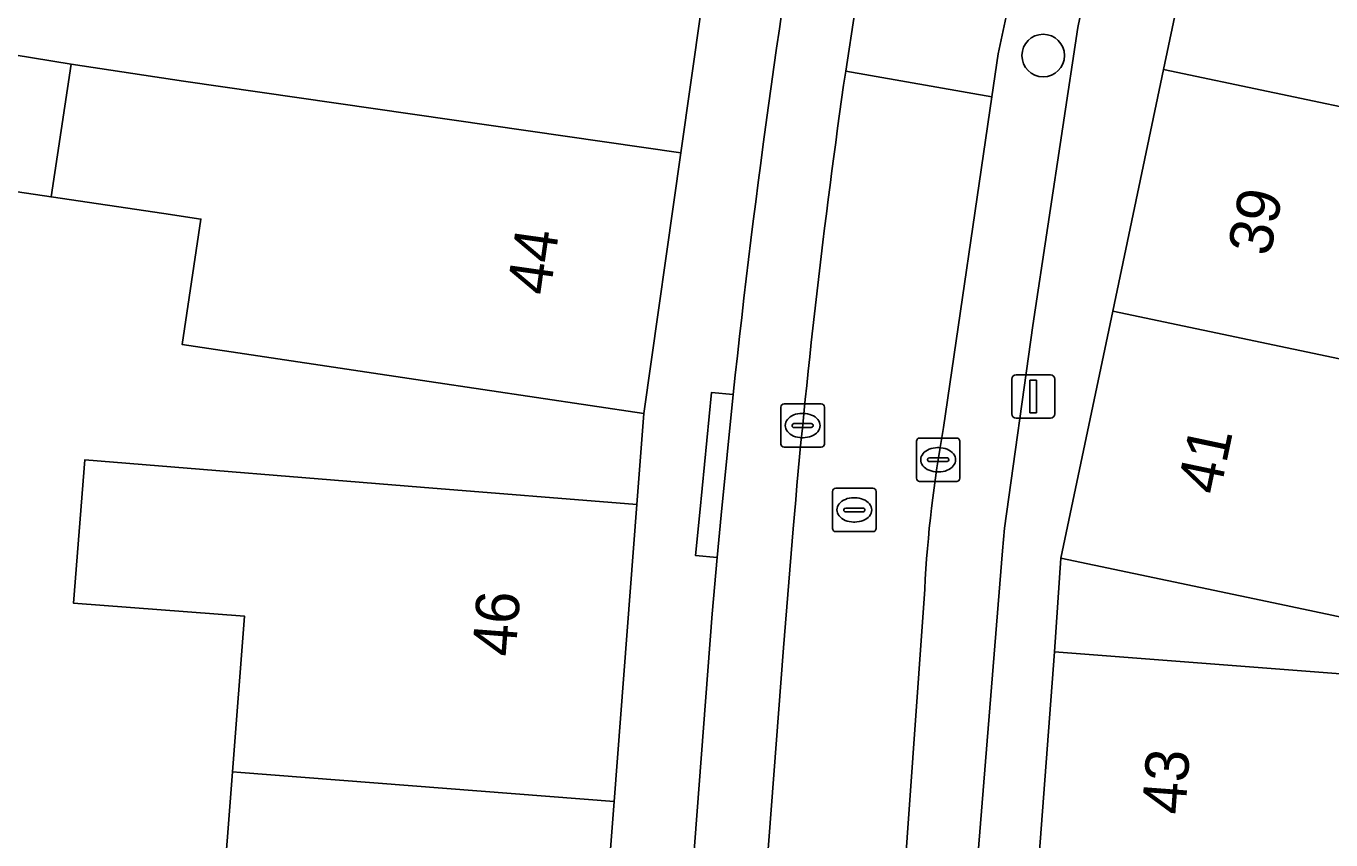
# Model space of a CAD drawing. Extents: x 161838 to 162344, y 381620 to 382160.
# Drawn here: x 161922.84 to 161952.87, y 381857.83 to 381876.56 of the extents above; entities that cross this region are included whole.
import ezdxf

# ---------------------------------------------------------------- set-up
doc = ezdxf.new("R2010")
doc.units = 0
for name, color, linetype in [('IMGEO_Boom', 7, 'Continuous'), ('IMGEO_Erf', 7, 'Continuous'), ('IMGEO_Kolk', 7, 'Continuous'), ('IMGEO_Lichtmast', 7, 'Continuous'), ('IMGEO_Pand', 7, 'Continuous'), ('IMGEO_Pand_nummerreeks', 7, 'Continuous'), ('IMGEO_Parkeervlak_open', 7, 'Continuous'), ('IMGEO_Rijbaan_lokaal_open', 7, 'Continuous'), ('IMGEO_Rioolput', 7, 'Continuous'), ('IMGEO_Voetpad_halfverhard', 7, 'Continuous'), ('IMGEO_Voetpad_open', 7, 'Continuous')]:
    doc.layers.add(name, color=color, linetype=linetype)

msp = doc.modelspace()

# ---------------------------------------------------------------- linework, layer by layer
at = {"layer": 'IMGEO_Boom'}
msp.add_circle((161946.252, 381875.879), 0.489, dxfattribs=at)
at = {"layer": 'IMGEO_Erf'}
msp.add_lwpolyline([(161927.341, 381856.208), (161927.586, 381859.394), (161927.862, 381862.975), (161923.927, 381863.278), (161924.192, 381866.576), (161931.915, 381865.948), (161936.898, 381865.542), (161937.059, 381867.638), (161932.115, 381868.378), (161926.43, 381869.229), (161926.861, 381872.114), (161926.008, 381872.241), (161923.414, 381872.627), (161919.842, 381873.159), (161920.308, 381876.262), (161919.974, 381876.316), (161919.486, 381876.396), (161917.589, 381868.765), (161914.902, 381854.491)], dxfattribs=at)
at = {"layer": 'IMGEO_Kolk'}
for p, q in [((161940.213, 381866.937), (161940.213, 381867.789)), ((161940.288, 381867.863), (161941.14, 381867.863)), ((161941.214, 381867.789), (161941.214, 381866.937)), ((161940.472, 381867.357), (161940.472, 381867.369)), ((161940.515, 381867.406), (161940.913, 381867.406)), ((161940.701, 381867.643), (161940.726, 381867.643)), ((161940.956, 381867.369), (161940.956, 381867.357)), ((161940.91, 381867.32), (161940.512, 381867.32)), ((161940.724, 381867.083), (161940.699, 381867.083)), ((161943.408, 381867.075), (161944.26, 381867.075)), ((161941.14, 381866.863), (161940.288, 381866.863)), ((161943.333, 381866.149), (161943.333, 381867.001)), ((161943.821, 381866.855), (161943.846, 381866.855)), ((161944.334, 381867.001), (161944.334, 381866.149)), ((161943.592, 381866.569), (161943.592, 381866.581)), ((161944.03, 381866.532), (161943.632, 381866.532)), ((161943.635, 381866.618), (161944.033, 381866.618)), ((161944.076, 381866.581), (161944.076, 381866.569)), ((161943.844, 381866.295), (161943.819, 381866.295)), ((161944.26, 381866.075), (161943.408, 381866.075))]:
    msp.add_line(p, q, dxfattribs=at)
for points in [[(161940.213, 381866.937), (161940.213, 381867.789)], [(161940.288, 381867.863), (161941.14, 381867.863)], [(161941.214, 381867.789), (161941.214, 381866.937)], [(161943.408, 381867.075), (161944.26, 381867.075)], [(161941.14, 381866.863), (161940.288, 381866.863)], [(161943.333, 381866.149), (161943.333, 381867.001)], [(161944.334, 381867.001), (161944.334, 381866.149)], [(161944.26, 381866.075), (161943.408, 381866.075)]]:
    msp.add_lwpolyline(points, dxfattribs=at)
for centre, radius, start, end in [((161940.29, 381867.787), 0.0765, 91.552, 178.448), ((161940.29, 381867.787), 0.0765, 91.552, 178.448), ((161941.138, 381867.787), 0.0765, 1.552, 88.448), ((161941.138, 381867.787), 0.0765, 1.552, 88.448), ((161940.512, 381867.366), 0.0403, 85.8775, 175.7526), ((161940.917, 381867.368), 0.0386, 1.7309, 96.639), ((161940.509, 381867.356), 0.0366, 178.938, 274.7102), ((161940.913, 381867.363), 0.043, 264.8664, 352.4533), ((161943.41, 381866.999), 0.0765, 91.552, 178.448), ((161943.41, 381866.999), 0.0765, 91.552, 178.448), ((161944.258, 381866.999), 0.0765, 1.552, 88.448), ((161944.258, 381866.999), 0.0765, 1.552, 88.448), ((161940.29, 381866.939), 0.0765, 181.552, 268.448), ((161940.29, 381866.939), 0.0765, 181.552, 268.448), ((161941.138, 381866.939), 0.0765, 271.552, 358.448), ((161941.138, 381866.939), 0.0765, 271.552, 358.448), ((161943.632, 381866.578), 0.0403, 85.8775, 175.7526), ((161943.629, 381866.568), 0.0366, 178.938, 274.7102), ((161944.033, 381866.575), 0.043, 264.8664, 352.4533), ((161944.037, 381866.58), 0.0386, 1.7309, 96.639), ((161943.41, 381866.151), 0.0765, 181.552, 268.448), ((161943.41, 381866.151), 0.0765, 181.552, 268.448), ((161944.258, 381866.151), 0.0765, 271.552, 358.448), ((161944.258, 381866.151), 0.0765, 271.552, 358.448)]:
    msp.add_arc(centre, radius, start, end, dxfattribs=at)
for centre, major_axis, ratio, start_param, end_param in [((161940.7, 381867.363), (-0.387, 0.002), 0.722429, 4.712389, 7.853982), ((161940.725, 381867.363), (-0.39, 0.002), 0.717154, 1.570796, 4.712389), ((161943.82, 381866.575), (-0.387, 0.002), 0.722429, 4.712389, 7.853982), ((161943.845, 381866.575), (-0.39, 0.002), 0.717154, 1.570796, 4.712389)]:
    msp.add_ellipse(centre, major_axis=major_axis, ratio=ratio, start_param=start_param, end_param=end_param, dxfattribs=at)
at = {"layer": 'IMGEO_Lichtmast'}
for p, q in [((161945.527, 381867.631), (161945.527, 381868.431)), ((161945.527, 381868.431), (161945.527, 381867.631)), ((161945.627, 381868.531), (161946.417, 381868.531)), ((161946.417, 381868.531), (161945.627, 381868.531)), ((161946.517, 381868.431), (161946.517, 381867.631)), ((161946.517, 381867.631), (161946.517, 381868.431)), ((161946.417, 381867.531), (161945.627, 381867.531)), ((161945.627, 381867.531), (161946.417, 381867.531))]:
    msp.add_line(p, q, dxfattribs=at)
msp.add_lwpolyline([(161945.947, 381868.406), (161946.097, 381868.406), (161946.097, 381867.656), (161945.947, 381867.656), (161945.947, 381868.406)], dxfattribs=at)
for centre, start, end in [((161945.627, 381868.431), 90, 180), ((161945.627, 381868.431), 90, 180), ((161946.417, 381868.431), 0, 90), ((161946.417, 381868.431), 360, 90), ((161945.627, 381867.631), 180, 270), ((161945.627, 381867.631), 180, 270), ((161946.417, 381867.631), 270, 0), ((161946.417, 381867.631), 270, 0)]:
    msp.add_arc(centre, 0.1, start, end, dxfattribs=at)
at = {"layer": 'IMGEO_Pand'}
for points in [[(161919.869, 381878.497), (161919.603, 381877.215), (161919.552, 381876.967), (161919.974, 381876.316), (161920.308, 381876.262), (161923.872, 381875.678), (161926.464, 381875.29), (161937.91, 381873.639), (161938.852, 381880.284), (161929.808, 381881.571), (161929.749, 381881.177), (161929.642, 381880.46), (161929.229, 381877.704), (161924.153, 381878.464), (161924.063, 381877.869)], [(161960.752, 381878.902), (161950.193, 381881.121), (161949.023, 381875.557), (161956.687, 381873.946), (161957.506, 381873.774), (161958.087, 381876.538), (161960.163, 381876.102)], [(161923.872, 381875.678), (161920.308, 381876.262), (161919.842, 381873.159), (161923.414, 381872.627)], [(161937.91, 381873.639), (161926.464, 381875.29), (161923.872, 381875.678), (161923.414, 381872.627), (161926.008, 381872.241), (161926.861, 381872.114), (161926.43, 381869.229), (161932.115, 381868.378), (161937.059, 381867.638)], [(161957.506, 381873.774), (161956.687, 381873.946), (161949.023, 381875.557), (161947.853, 381869.993), (161958.397, 381867.777), (161958.958, 381870.444), (161959.416, 381870.348), (161960.025, 381873.245)], [(161958.397, 381867.777), (161947.853, 381869.993), (161946.659, 381864.312), (161951.552, 381863.283), (161955.185, 381862.518), (161955.723, 381865.074), (161957.74, 381864.65)], [(161936.376, 381858.707), (161936.898, 381865.542), (161931.915, 381865.948), (161924.192, 381866.576), (161923.927, 381863.278), (161927.862, 381862.975), (161927.586, 381859.394), (161927.783, 381859.38)], [(161955.768, 381856.02), (161955.932, 381858.169), (161954.641, 381858.267), (161954.888, 381861.512), (161951.496, 381861.771), (161946.51, 381862.151), (161946.1, 381856.651), (161955.76, 381855.915)], [(161936.376, 381858.707), (161927.783, 381859.38), (161927.586, 381859.394), (161927.341, 381856.208), (161923.448, 381856.507), (161923.25, 381853.926), (161935.934, 381852.933)]]:
    msp.add_lwpolyline(points, close=True, dxfattribs=at)
at = {"layer": 'IMGEO_Parkeervlak_open'}
for points in [[(161951.483, 381905.491), (161951.376, 381906.029), (161948.022, 381890.24), (161945.584, 381877.648), (161945.215, 381875.922), (161945.07, 381874.926), (161943.958, 381867.315)], [(161942.802, 381831.842), (161944.324, 381852.208), (161945.318, 381864.481), (161945.36, 381864.998), (161946.016, 381869.662), (161947.051, 381876.525), (161952.548, 381903.011)], [(161941.706, 381875.522), (161942.125, 381878.26), (161942.26, 381879.084)], [(161939.115, 381868.078), (161938.842, 381865.297), (161938.746, 381864.322), (161938.633, 381863.026), (161936.079, 381829.424), (161933.289, 381796.723), (161932.886, 381792.721)], [(161933.127, 381791.964), (161933.816, 381791.265), (161934.263, 381790.508), (161934.702, 381793.974), (161935.814, 381803.997), (161936.567, 381814.112), (161936.924, 381818.645), (161937.134, 381821.307), (161937.573, 381826.876), (161938.367, 381837.111), (161939.211, 381848.335), (161940.276, 381862.249), (161940.498, 381864.989)], [(161943.525, 381863.595), (161942.846, 381853.998), (161941.932, 381842.594), (161941.187, 381831.869), (161940.353, 381821.056), (161940.242, 381819.615), (161940.145, 381818.394), (161939.516, 381810.43), (161939.514, 381810.412), (161938.12, 381793.764)]]:
    msp.add_lwpolyline(points, dxfattribs=at)
for centre, radius, start, end in [((162160.61, 381844.404), 222.756, 170.22404, 173.89918), ((162116.496, 381850.14), 176.624, 171.73761, 175.17738), ((161971.846, 381862.184), 28.356, 169.5744, 177.1472)]:
    msp.add_arc(centre, radius, start, end, dxfattribs=at)
at = {"layer": 'IMGEO_Rijbaan_lokaal_open'}
msp.add_lwpolyline([(161945.07, 381874.926), (161945.215, 381875.922), (161945.584, 381877.648), (161942.125, 381878.26), (161941.706, 381875.522)], close=True, dxfattribs=at)
for points in [[(161943.958, 381867.315), (161945.07, 381874.926), (161941.706, 381875.522)], [(161940.498, 381864.989), (161940.276, 381862.249), (161939.211, 381848.335), (161938.367, 381837.111), (161937.573, 381826.876), (161937.134, 381821.307), (161940.353, 381821.056), (161941.187, 381831.869), (161941.932, 381842.594), (161942.846, 381853.998), (161943.525, 381863.595)]]:
    msp.add_lwpolyline(points, dxfattribs=at)
for centre, radius, start, end in [((162116.496, 381850.14), 176.624, 171.73761, 175.17738), ((161971.846, 381862.184), 28.356, 169.5744, 177.1472)]:
    msp.add_arc(centre, radius, start, end, dxfattribs=at)
at = {"layer": 'IMGEO_Rioolput'}
for p, q in [((161941.478, 381865.921), (161942.33, 381865.921)), ((161941.403, 381864.995), (161941.403, 381865.847)), ((161941.891, 381865.701), (161941.916, 381865.701)), ((161942.404, 381865.847), (161942.404, 381864.995)), ((161941.662, 381865.415), (161941.662, 381865.427)), ((161942.1, 381865.378), (161941.702, 381865.378)), ((161941.705, 381865.464), (161942.103, 381865.464)), ((161942.146, 381865.427), (161942.146, 381865.415)), ((161941.914, 381865.141), (161941.889, 381865.141)), ((161942.33, 381864.921), (161941.478, 381864.921))]:
    msp.add_line(p, q, dxfattribs=at)
for points in [[(161941.478, 381865.921), (161942.33, 381865.921)], [(161941.403, 381864.995), (161941.403, 381865.847)], [(161942.404, 381865.847), (161942.404, 381864.995)], [(161942.33, 381864.921), (161941.478, 381864.921)]]:
    msp.add_lwpolyline(points, dxfattribs=at)
for centre, radius, start, end in [((161941.48, 381865.845), 0.0765, 91.552, 178.448), ((161941.48, 381865.845), 0.0765, 91.552, 178.448), ((161942.328, 381865.845), 0.0765, 1.552, 88.448), ((161942.328, 381865.845), 0.0765, 1.552, 88.448), ((161941.702, 381865.424), 0.0403, 85.8775, 175.7526), ((161941.699, 381865.414), 0.0366, 178.938, 274.7102), ((161942.103, 381865.421), 0.043, 264.8664, 352.4533), ((161942.107, 381865.426), 0.0386, 1.7309, 96.639), ((161941.48, 381864.997), 0.0765, 181.552, 268.448), ((161941.48, 381864.997), 0.0765, 181.552, 268.448), ((161942.328, 381864.997), 0.0765, 271.552, 358.448), ((161942.328, 381864.997), 0.0765, 271.552, 358.448)]:
    msp.add_arc(centre, radius, start, end, dxfattribs=at)
for centre, major_axis, ratio, start_param, end_param in [((161941.89, 381865.421), (-0.387, 0.002), 0.722429, 4.712389, 7.853982), ((161941.915, 381865.421), (-0.39, 0.002), 0.717154, 1.570796, 4.712389)]:
    msp.add_ellipse(centre, major_axis=major_axis, ratio=ratio, start_param=start_param, end_param=end_param, dxfattribs=at)
at = {"layer": 'IMGEO_Voetpad_halfverhard'}
msp.add_lwpolyline([(161986.575, 381901.85), (161983.343, 381898.697), (161981.328, 381896.731), (161980.968, 381897.1), (161979.956, 381893.187), (161979.78, 381892.696), (161979.512, 381891.857), (161974.874, 381875.809), (161974.403, 381873.85), (161972.287, 381867.108), (161971.748, 381864.869), (161970.499, 381860.795), (161955.185, 381862.518), (161951.552, 381863.283), (161946.659, 381864.312), (161946.51, 381862.151), (161951.496, 381861.771), (161954.888, 381861.512), (161970.057, 381859.948), (161969.057, 381848.126)], dxfattribs=at)
at = {"layer": 'IMGEO_Voetpad_open'}
for points in [[(161951.669, 381924.865), (161951.992, 381926.357), (161948.542, 381927.34), (161947.165, 381921.319), (161945.988, 381916.176), (161944.68, 381910.458), (161944.505, 381909.656), (161943.156, 381903.76), (161942.903, 381902.621), (161941.739, 381896.935), (161940.574, 381891.248), (161940.073, 381888.9), (161939.482, 381884.734), (161938.852, 381880.284), (161937.91, 381873.639), (161937.059, 381867.638), (161936.898, 381865.542), (161936.376, 381858.707), (161935.934, 381852.933)], [(161952.548, 381903.011), (161947.051, 381876.525), (161946.016, 381869.662), (161945.36, 381864.998), (161945.318, 381864.481), (161944.324, 381852.208), (161942.802, 381831.842), (161940.195, 381796.673)], [(161940.987, 381787.064), (161941.083, 381789.42), (161941.521, 381795.241), (161941.947, 381800.912), (161942.374, 381806.583), (161942.8, 381812.254), (161943.238, 381818.075), (161943.294, 381819.057), (161943.706, 381824.556), (161944.105, 381829.905), (161944.504, 381835.255), (161944.903, 381840.603), (161945.302, 381845.953), (161945.701, 381851.302), (161946.1, 381856.651), (161946.51, 381862.151), (161946.659, 381864.312), (161947.853, 381869.993), (161949.023, 381875.557), (161950.193, 381881.121)], [(161936.079, 381829.424), (161938.633, 381863.026), (161938.746, 381864.322), (161938.249, 381864.369), (161938.346, 381865.36), (161938.618, 381868.126), (161939.115, 381868.078)]]:
    msp.add_lwpolyline(points, dxfattribs=at)
msp.add_lwpolyline([(161938.842, 381865.297), (161939.115, 381868.078), (161938.618, 381868.126), (161938.346, 381865.36), (161938.249, 381864.369), (161938.746, 381864.322)], close=True, dxfattribs=at)
msp.add_arc((162160.61, 381844.404), 222.756, 170.22404, 173.89918, dxfattribs=at)

# ---------------------------------------------------------------- texts
at = {"layer": 'IMGEO_Pand_nummerreeks'}
for s, rotation, p in [('39', 78.1285, (161951.466, 381871.234)), ('44', 81.933, (161934.896, 381870.336)), ('41', 78.1275, (161950.311, 381865.74)), ('46', 85.63, (161934.102, 381862.026)), ('43', 85.7321, (161949.519, 381858.39))]:
    msp.add_text(s, height=1, rotation=rotation, dxfattribs=at).set_placement(p)

doc.saveas('drawing.dxf')
